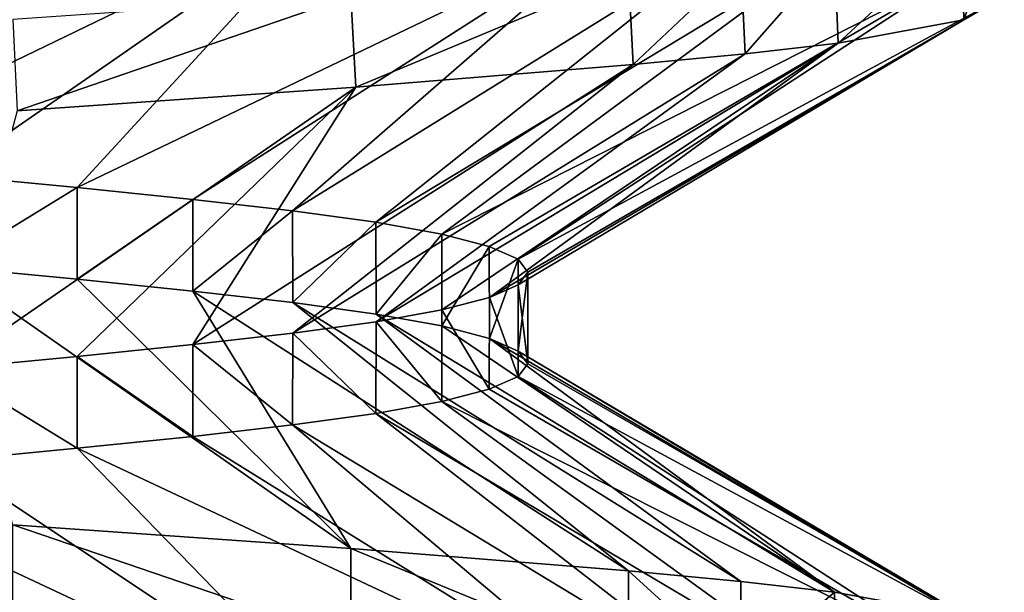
# Model space of a CAD drawing. Header units: inches. Extents: x -4.64 to 4.64, y -1.42 to 0.49.
# Tile 607 of 608: x 4.3031 to 4.345, y 0.4393 to 0.4637. Entities that reach past the tile are written whole.
import ezdxf

# ---------------------------------------------------------------- set-up
doc = ezdxf.new("R2010")
doc.units = ezdxf.units.IN
doc.header["$LTSCALE"] = 65.185185
doc.header["$MEASUREMENT"] = 0
for name, color, linetype in [('106', 7, 'CONTINUOUS'), ('112', 7, 'CONTINUOUS'), ('114', 7, 'CONTINUOUS'), ('118', 7, 'CONTINUOUS'), ('262', 7, 'CONTINUOUS'), ('360', 7, 'CONTINUOUS'), ('366', 7, 'CONTINUOUS'), ('368', 7, 'CONTINUOUS'), ('372', 7, 'CONTINUOUS'), ('499', 7, 'CONTINUOUS')]:
    doc.layers.add(name, color=color, linetype=linetype)

msp = doc.modelspace()

# ---------------------------------------------------------------- linework, layer by layer
at = {"layer": '106', "color": 7, "linetype": 'CONTINUOUS', "true_color": 0x969696}
for points in [[(4.317177, 0.437267, 8.557827), (4.30278, 0.438275, 8.546011), (4.302781, 0.442179, 8.546012), (4.317177, 0.437267, 8.557827)], [(4.317178, 0.441172, 8.557827), (4.317177, 0.437267, 8.557827), (4.302781, 0.442179, 8.546012), (4.317178, 0.441172, 8.557827)], [(4.328989, 0.436312, 8.57222), (4.317177, 0.437267, 8.557827), (4.317178, 0.441172, 8.557827), (4.328989, 0.436312, 8.57222)], [(4.32899, 0.440219, 8.572221), (4.328989, 0.436312, 8.57222), (4.317178, 0.441172, 8.557827), (4.32899, 0.440219, 8.572221)], [(4.333783, 0.435859, 8.580217), (4.328989, 0.436312, 8.57222), (4.32899, 0.440219, 8.572221), (4.333783, 0.435859, 8.580217)], [(4.333783, 0.439766, 8.580218), (4.333783, 0.435859, 8.580217), (4.32899, 0.440219, 8.572221), (4.333783, 0.439766, 8.580218)], [(4.337766, 0.439306, 8.58864), (4.333783, 0.435859, 8.580217), (4.333783, 0.439766, 8.580218), (4.337766, 0.439306, 8.58864)], [(4.337766, 0.4354, 8.58864), (4.333783, 0.435859, 8.580217), (4.337766, 0.439306, 8.58864), (4.337766, 0.4354, 8.58864)], [(4.343174, 0.438327, 8.606463), (4.337766, 0.4354, 8.58864), (4.337766, 0.439306, 8.58864), (4.343174, 0.438327, 8.606463)]]:
    msp.add_3dface(points, dxfattribs=at)
at = {"layer": '112', "color": 7, "linetype": 'CONTINUOUS', "true_color": 0x969696}
for points in [[(4.317178, 0.441172, 8.557827), (4.302781, 0.442179, 8.546012), (4.299992, 0.453155, 8.569491), (4.317178, 0.441172, 8.557827)], [(4.30552, 0.452629, 8.57502), (4.317178, 0.441172, 8.557827), (4.299992, 0.453155, 8.569491), (4.30552, 0.452629, 8.57502)], [(4.310442, 0.452122, 8.5811), (4.317178, 0.441172, 8.557827), (4.30552, 0.452629, 8.57502), (4.310442, 0.452122, 8.5811)], [(4.32899, 0.440219, 8.572221), (4.317178, 0.441172, 8.557827), (4.310442, 0.452122, 8.5811), (4.32899, 0.440219, 8.572221)], [(4.314697, 0.451635, 8.587653), (4.32899, 0.440219, 8.572221), (4.310442, 0.452122, 8.5811), (4.314697, 0.451635, 8.587653)], [(4.333783, 0.439766, 8.580218), (4.32899, 0.440219, 8.572221), (4.314697, 0.451635, 8.587653), (4.333783, 0.439766, 8.580218)], [(4.318247, 0.451149, 8.594622), (4.333783, 0.439766, 8.580218), (4.314697, 0.451635, 8.587653), (4.318247, 0.451149, 8.594622)], [(4.337766, 0.439306, 8.58864), (4.333783, 0.439766, 8.580218), (4.318247, 0.451149, 8.594622), (4.337766, 0.439306, 8.58864)], [(4.321048, 0.450641, 8.601919), (4.337766, 0.439306, 8.58864), (4.318247, 0.451149, 8.594622), (4.321048, 0.450641, 8.601919)], [(4.323071, 0.450112, 8.609473), (4.337766, 0.439306, 8.58864), (4.321048, 0.450641, 8.601919), (4.323071, 0.450112, 8.609473)], [(4.343174, 0.438327, 8.606463), (4.337766, 0.439306, 8.58864), (4.323071, 0.450112, 8.609473), (4.343174, 0.438327, 8.606463)], [(4.324294, 0.449573, 8.617195), (4.343174, 0.438327, 8.606463), (4.323071, 0.450112, 8.609473), (4.324294, 0.449573, 8.617195)], [(4.345, 0.437313, 8.624999), (4.343174, 0.438327, 8.606463), (4.324294, 0.449573, 8.617195), (4.345, 0.437313, 8.624999)], [(4.324703, 0.449031, 8.625006), (4.345, 0.437313, 8.624999), (4.324294, 0.449573, 8.617195), (4.324703, 0.449031, 8.625006)], [(4.324292, 0.448485, 8.632816), (4.345, 0.437313, 8.624999), (4.324703, 0.449031, 8.625006), (4.324292, 0.448485, 8.632816)], [(4.323069, 0.447947, 8.640538), (4.343174, 0.436295, 8.643535), (4.324292, 0.448485, 8.632816), (4.323069, 0.447947, 8.640538)], [(4.343174, 0.436295, 8.643535), (4.345, 0.437313, 8.624999), (4.324292, 0.448485, 8.632816), (4.343174, 0.436295, 8.643535)], [(4.321044, 0.447421, 8.64809), (4.343174, 0.436295, 8.643535), (4.323069, 0.447947, 8.640538), (4.321044, 0.447421, 8.64809)], [(4.318243, 0.446914, 8.655387), (4.337766, 0.435319, 8.66136), (4.321044, 0.447421, 8.64809), (4.318243, 0.446914, 8.655387)], [(4.337766, 0.435319, 8.66136), (4.343174, 0.436295, 8.643535), (4.321044, 0.447421, 8.64809), (4.337766, 0.435319, 8.66136)], [(4.314693, 0.446427, 8.662354), (4.333783, 0.434859, 8.669783), (4.318243, 0.446914, 8.655387), (4.314693, 0.446427, 8.662354)], [(4.333783, 0.434859, 8.669783), (4.337766, 0.435319, 8.66136), (4.318243, 0.446914, 8.655387), (4.333783, 0.434859, 8.669783)], [(4.310438, 0.445941, 8.668906), (4.328989, 0.434406, 8.67778), (4.314693, 0.446427, 8.662354), (4.310438, 0.445941, 8.668906)], [(4.328989, 0.434406, 8.67778), (4.333783, 0.434859, 8.669783), (4.314693, 0.446427, 8.662354), (4.328989, 0.434406, 8.67778)], [(4.305517, 0.445433, 8.674984), (4.328989, 0.434406, 8.67778), (4.310438, 0.445941, 8.668906), (4.305517, 0.445433, 8.674984)], [(4.299989, 0.444905, 8.680512), (4.317177, 0.433452, 8.692173), (4.305517, 0.445433, 8.674984), (4.299989, 0.444905, 8.680512)], [(4.317177, 0.433452, 8.692173), (4.328989, 0.434406, 8.67778), (4.305517, 0.445433, 8.674984), (4.317177, 0.433452, 8.692173)], [(4.29391, 0.444365, 8.685435), (4.317177, 0.433452, 8.692173), (4.299989, 0.444905, 8.680512), (4.29391, 0.444365, 8.685435)], [(4.30278, 0.432443, 8.703989), (4.317177, 0.433452, 8.692173), (4.29391, 0.444365, 8.685435), (4.30278, 0.432443, 8.703989)]]:
    msp.add_3dface(points, dxfattribs=at)
at = {"layer": '114', "color": 7, "linetype": 'CONTINUOUS', "true_color": 0x969696}
for points in [[(4.302059, 0.469188, 8.546283), (4.31656, 0.468562, 8.557215), (4.29391, 0.457603, 8.564565), (4.302059, 0.469188, 8.546283)], [(4.29391, 0.457603, 8.564565), (4.31656, 0.468562, 8.557215), (4.299989, 0.457064, 8.569488), (4.29391, 0.457603, 8.564565)], [(4.299989, 0.457064, 8.569488), (4.31656, 0.468562, 8.557215), (4.305517, 0.456536, 8.575016), (4.299989, 0.457064, 8.569488)], [(4.31656, 0.468562, 8.557215), (4.328544, 0.467602, 8.57156), (4.305517, 0.456536, 8.575016), (4.31656, 0.468562, 8.557215)], [(4.305517, 0.456536, 8.575016), (4.328544, 0.467602, 8.57156), (4.310438, 0.456028, 8.581094), (4.305517, 0.456536, 8.575016)], [(4.310438, 0.456028, 8.581094), (4.328544, 0.467602, 8.57156), (4.314693, 0.455542, 8.587646), (4.310438, 0.456028, 8.581094)], [(4.328544, 0.467602, 8.57156), (4.333421, 0.467146, 8.579548), (4.314693, 0.455542, 8.587646), (4.328544, 0.467602, 8.57156)], [(4.314693, 0.455542, 8.587646), (4.333421, 0.467146, 8.579548), (4.318243, 0.455055, 8.594613), (4.314693, 0.455542, 8.587646)], [(4.333421, 0.467146, 8.579548), (4.337487, 0.466686, 8.587973), (4.318243, 0.455055, 8.594613), (4.333421, 0.467146, 8.579548)], [(4.318243, 0.455055, 8.594613), (4.337487, 0.466686, 8.587973), (4.321044, 0.454548, 8.60191), (4.318243, 0.455055, 8.594613)], [(4.337487, 0.466686, 8.587973), (4.343044, 0.465709, 8.605823), (4.321044, 0.454548, 8.60191), (4.337487, 0.466686, 8.587973)], [(4.321044, 0.454548, 8.60191), (4.343044, 0.465709, 8.605823), (4.323069, 0.454021, 8.609462), (4.321044, 0.454548, 8.60191)], [(4.323069, 0.454021, 8.609462), (4.343044, 0.465709, 8.605823), (4.324292, 0.453484, 8.617184), (4.323069, 0.454021, 8.609462)], [(4.343044, 0.465709, 8.605823), (4.344998, 0.464688, 8.62442), (4.324292, 0.453484, 8.617184), (4.343044, 0.465709, 8.605823)], [(4.324292, 0.453484, 8.617184), (4.344998, 0.464688, 8.62442), (4.324703, 0.452938, 8.624994), (4.324292, 0.453484, 8.617184)], [(4.344998, 0.464688, 8.62442), (4.343272, 0.46367, 8.643037), (4.324703, 0.452938, 8.624994), (4.344998, 0.464688, 8.62442)], [(4.343272, 0.46367, 8.643037), (4.337932, 0.462685, 8.660957), (4.323071, 0.451856, 8.640527), (4.343272, 0.46367, 8.643037)], [(4.324294, 0.452395, 8.632805), (4.343272, 0.46367, 8.643037), (4.323071, 0.451856, 8.640527), (4.324294, 0.452395, 8.632805)], [(4.324703, 0.452938, 8.624994), (4.343272, 0.46367, 8.643037), (4.324294, 0.452395, 8.632805), (4.324703, 0.452938, 8.624994)], [(4.337932, 0.462685, 8.660957), (4.33397, 0.462222, 8.669429), (4.318247, 0.45082, 8.655378), (4.337932, 0.462685, 8.660957)], [(4.321048, 0.451328, 8.648081), (4.337932, 0.462685, 8.660957), (4.318247, 0.45082, 8.655378), (4.321048, 0.451328, 8.648081)], [(4.323071, 0.451856, 8.640527), (4.337932, 0.462685, 8.660957), (4.321048, 0.451328, 8.648081), (4.323071, 0.451856, 8.640527)], [(4.33397, 0.462222, 8.669429), (4.329192, 0.461767, 8.677475), (4.314697, 0.450334, 8.662347), (4.33397, 0.462222, 8.669429)], [(4.318247, 0.45082, 8.655378), (4.33397, 0.462222, 8.669429), (4.314697, 0.450334, 8.662347), (4.318247, 0.45082, 8.655378)], [(4.329192, 0.461767, 8.677475), (4.317384, 0.460812, 8.691966), (4.310442, 0.449847, 8.6689), (4.329192, 0.461767, 8.677475)], [(4.314697, 0.450334, 8.662347), (4.329192, 0.461767, 8.677475), (4.310442, 0.449847, 8.6689), (4.314697, 0.450334, 8.662347)], [(4.317384, 0.460812, 8.691966), (4.302962, 0.459802, 8.703867), (4.299992, 0.448813, 8.680509), (4.317384, 0.460812, 8.691966)], [(4.30552, 0.44934, 8.67498), (4.317384, 0.460812, 8.691966), (4.299992, 0.448813, 8.680509), (4.30552, 0.44934, 8.67498)], [(4.310442, 0.449847, 8.6689), (4.317384, 0.460812, 8.691966), (4.30552, 0.44934, 8.67498), (4.310442, 0.449847, 8.6689)]]:
    msp.add_3dface(points, dxfattribs=at)
at = {"layer": '118', "color": 7, "linetype": 'CONTINUOUS', "true_color": 0x969696}
for points in [[(4.345, 0.468562, 8.625), (4.343174, 0.467545, 8.643535), (4.343272, 0.46367, 8.643037), (4.345, 0.468562, 8.625)], [(4.345, 0.468562, 8.625), (4.343272, 0.46367, 8.643037), (4.344998, 0.464688, 8.62442), (4.345, 0.468562, 8.625)], [(4.343174, 0.467545, 8.643535), (4.337768, 0.466569, 8.661355), (4.337932, 0.462685, 8.660957), (4.343174, 0.467545, 8.643535)], [(4.343174, 0.467545, 8.643535), (4.337932, 0.462685, 8.660957), (4.343272, 0.46367, 8.643037), (4.343174, 0.467545, 8.643535)], [(4.337768, 0.466569, 8.661355), (4.333782, 0.466109, 8.669783), (4.33397, 0.462222, 8.669429), (4.337768, 0.466569, 8.661355)], [(4.337768, 0.466569, 8.661355), (4.33397, 0.462222, 8.669429), (4.337932, 0.462685, 8.660957), (4.337768, 0.466569, 8.661355)], [(4.333782, 0.466109, 8.669783), (4.328992, 0.465657, 8.677775), (4.329192, 0.461767, 8.677475), (4.333782, 0.466109, 8.669783)], [(4.333782, 0.466109, 8.669783), (4.329192, 0.461767, 8.677475), (4.33397, 0.462222, 8.669429), (4.333782, 0.466109, 8.669783)], [(4.328992, 0.465657, 8.677775), (4.317177, 0.464702, 8.692174), (4.317384, 0.460812, 8.691966), (4.328992, 0.465657, 8.677775)], [(4.328992, 0.465657, 8.677775), (4.317384, 0.460812, 8.691966), (4.329192, 0.461767, 8.677475), (4.328992, 0.465657, 8.677775)], [(4.317177, 0.464702, 8.692174), (4.302779, 0.463693, 8.70399), (4.302962, 0.459802, 8.703867), (4.317177, 0.464702, 8.692174)], [(4.317177, 0.464702, 8.692174), (4.302962, 0.459802, 8.703867), (4.317384, 0.460812, 8.691966), (4.317177, 0.464702, 8.692174)]]:
    msp.add_3dface(points, dxfattribs=at)
at = {"layer": '262', "color": 7, "linetype": 'CONTINUOUS', "true_color": 0x969696}
for points in [[(4.299992, 0.453155, 8.569491), (4.299989, 0.457064, 8.569488), (4.305517, 0.456536, 8.575016), (4.299992, 0.453155, 8.569491)], [(4.30552, 0.452629, 8.57502), (4.299992, 0.453155, 8.569491), (4.305517, 0.456536, 8.575016), (4.30552, 0.452629, 8.57502)], [(4.30552, 0.452629, 8.57502), (4.305517, 0.456536, 8.575016), (4.310438, 0.456028, 8.581094), (4.30552, 0.452629, 8.57502)], [(4.310442, 0.452122, 8.5811), (4.30552, 0.452629, 8.57502), (4.310438, 0.456028, 8.581094), (4.310442, 0.452122, 8.5811)], [(4.310442, 0.452122, 8.5811), (4.310438, 0.456028, 8.581094), (4.314693, 0.455542, 8.587646), (4.310442, 0.452122, 8.5811)], [(4.314697, 0.451635, 8.587653), (4.310442, 0.452122, 8.5811), (4.314693, 0.455542, 8.587646), (4.314697, 0.451635, 8.587653)], [(4.314697, 0.451635, 8.587653), (4.314693, 0.455542, 8.587646), (4.318243, 0.455055, 8.594613), (4.314697, 0.451635, 8.587653)], [(4.318247, 0.451149, 8.594622), (4.314697, 0.451635, 8.587653), (4.318243, 0.455055, 8.594613), (4.318247, 0.451149, 8.594622)], [(4.318247, 0.451149, 8.594622), (4.318243, 0.455055, 8.594613), (4.321044, 0.454548, 8.60191), (4.318247, 0.451149, 8.594622)], [(4.321048, 0.450641, 8.601919), (4.318247, 0.451149, 8.594622), (4.321044, 0.454548, 8.60191), (4.321048, 0.450641, 8.601919)], [(4.321048, 0.450641, 8.601919), (4.321044, 0.454548, 8.60191), (4.323069, 0.454021, 8.609462), (4.321048, 0.450641, 8.601919)], [(4.323071, 0.450112, 8.609473), (4.321048, 0.450641, 8.601919), (4.323069, 0.454021, 8.609462), (4.323071, 0.450112, 8.609473)], [(4.323071, 0.450112, 8.609473), (4.323069, 0.454021, 8.609462), (4.324292, 0.453484, 8.617184), (4.323071, 0.450112, 8.609473)], [(4.324294, 0.449573, 8.617195), (4.323071, 0.450112, 8.609473), (4.324292, 0.453484, 8.617184), (4.324294, 0.449573, 8.617195)], [(4.324294, 0.449573, 8.617195), (4.324292, 0.453484, 8.617184), (4.324703, 0.452938, 8.624994), (4.324294, 0.449573, 8.617195)], [(4.324703, 0.449031, 8.625006), (4.324294, 0.449573, 8.617195), (4.324703, 0.452938, 8.624994), (4.324703, 0.449031, 8.625006)], [(4.324703, 0.449031, 8.625006), (4.324703, 0.452938, 8.624994), (4.324294, 0.452395, 8.632805), (4.324703, 0.449031, 8.625006)], [(4.324292, 0.448485, 8.632816), (4.324294, 0.452395, 8.632805), (4.323071, 0.451856, 8.640527), (4.324292, 0.448485, 8.632816)], [(4.324292, 0.448485, 8.632816), (4.324703, 0.449031, 8.625006), (4.324294, 0.452395, 8.632805), (4.324292, 0.448485, 8.632816)], [(4.323069, 0.447947, 8.640538), (4.323071, 0.451856, 8.640527), (4.321048, 0.451328, 8.648081), (4.323069, 0.447947, 8.640538)], [(4.323069, 0.447947, 8.640538), (4.324292, 0.448485, 8.632816), (4.323071, 0.451856, 8.640527), (4.323069, 0.447947, 8.640538)], [(4.321044, 0.447421, 8.64809), (4.321048, 0.451328, 8.648081), (4.318247, 0.45082, 8.655378), (4.321044, 0.447421, 8.64809)], [(4.321044, 0.447421, 8.64809), (4.323069, 0.447947, 8.640538), (4.321048, 0.451328, 8.648081), (4.321044, 0.447421, 8.64809)], [(4.318243, 0.446914, 8.655387), (4.318247, 0.45082, 8.655378), (4.314697, 0.450334, 8.662347), (4.318243, 0.446914, 8.655387)], [(4.318243, 0.446914, 8.655387), (4.321044, 0.447421, 8.64809), (4.318247, 0.45082, 8.655378), (4.318243, 0.446914, 8.655387)], [(4.314693, 0.446427, 8.662354), (4.314697, 0.450334, 8.662347), (4.310442, 0.449847, 8.6689), (4.314693, 0.446427, 8.662354)], [(4.314693, 0.446427, 8.662354), (4.318243, 0.446914, 8.655387), (4.314697, 0.450334, 8.662347), (4.314693, 0.446427, 8.662354)], [(4.310438, 0.445941, 8.668906), (4.310442, 0.449847, 8.6689), (4.30552, 0.44934, 8.67498), (4.310438, 0.445941, 8.668906)], [(4.310438, 0.445941, 8.668906), (4.314693, 0.446427, 8.662354), (4.310442, 0.449847, 8.6689), (4.310438, 0.445941, 8.668906)], [(4.305517, 0.445433, 8.674984), (4.30552, 0.44934, 8.67498), (4.299992, 0.448813, 8.680509), (4.305517, 0.445433, 8.674984)], [(4.305517, 0.445433, 8.674984), (4.310438, 0.445941, 8.668906), (4.30552, 0.44934, 8.67498), (4.305517, 0.445433, 8.674984)], [(4.299989, 0.444905, 8.680512), (4.305517, 0.445433, 8.674984), (4.299992, 0.448813, 8.680509), (4.299989, 0.444905, 8.680512)]]:
    msp.add_3dface(points, dxfattribs=at)
at = {"layer": '360', "color": 7, "linetype": 'CONTINUOUS', "true_color": 0x969696}
for points in [[(4.317177, 0.437267, -8.692173), (4.30278, 0.438275, -8.703989), (4.302781, 0.442179, -8.703988), (4.317177, 0.437267, -8.692173)], [(4.317178, 0.441172, -8.692173), (4.317177, 0.437267, -8.692173), (4.302781, 0.442179, -8.703988), (4.317178, 0.441172, -8.692173)], [(4.328989, 0.436312, -8.67778), (4.317177, 0.437267, -8.692173), (4.317178, 0.441172, -8.692173), (4.328989, 0.436312, -8.67778)], [(4.32899, 0.440219, -8.677779), (4.328989, 0.436312, -8.67778), (4.317178, 0.441172, -8.692173), (4.32899, 0.440219, -8.677779)], [(4.333783, 0.435859, -8.669783), (4.328989, 0.436312, -8.67778), (4.32899, 0.440219, -8.677779), (4.333783, 0.435859, -8.669783)], [(4.333783, 0.439766, -8.669782), (4.333783, 0.435859, -8.669783), (4.32899, 0.440219, -8.677779), (4.333783, 0.439766, -8.669782)], [(4.337766, 0.439306, -8.66136), (4.333783, 0.435859, -8.669783), (4.333783, 0.439766, -8.669782), (4.337766, 0.439306, -8.66136)], [(4.337766, 0.4354, -8.66136), (4.333783, 0.435859, -8.669783), (4.337766, 0.439306, -8.66136), (4.337766, 0.4354, -8.66136)], [(4.343174, 0.438327, -8.643537), (4.337766, 0.4354, -8.66136), (4.337766, 0.439306, -8.66136), (4.343174, 0.438327, -8.643537)]]:
    msp.add_3dface(points, dxfattribs=at)
at = {"layer": '366', "color": 7, "linetype": 'CONTINUOUS', "true_color": 0x969696}
for points in [[(4.317178, 0.441172, -8.692173), (4.302781, 0.442179, -8.703988), (4.299992, 0.453155, -8.680509), (4.317178, 0.441172, -8.692173)], [(4.30552, 0.452629, -8.67498), (4.317178, 0.441172, -8.692173), (4.299992, 0.453155, -8.680509), (4.30552, 0.452629, -8.67498)], [(4.310442, 0.452122, -8.6689), (4.317178, 0.441172, -8.692173), (4.30552, 0.452629, -8.67498), (4.310442, 0.452122, -8.6689)], [(4.32899, 0.440219, -8.677779), (4.317178, 0.441172, -8.692173), (4.310442, 0.452122, -8.6689), (4.32899, 0.440219, -8.677779)], [(4.314697, 0.451635, -8.662347), (4.32899, 0.440219, -8.677779), (4.310442, 0.452122, -8.6689), (4.314697, 0.451635, -8.662347)], [(4.333783, 0.439766, -8.669782), (4.32899, 0.440219, -8.677779), (4.314697, 0.451635, -8.662347), (4.333783, 0.439766, -8.669782)], [(4.318247, 0.451149, -8.655378), (4.333783, 0.439766, -8.669782), (4.314697, 0.451635, -8.662347), (4.318247, 0.451149, -8.655378)], [(4.337766, 0.439306, -8.66136), (4.333783, 0.439766, -8.669782), (4.318247, 0.451149, -8.655378), (4.337766, 0.439306, -8.66136)], [(4.321048, 0.450641, -8.648081), (4.337766, 0.439306, -8.66136), (4.318247, 0.451149, -8.655378), (4.321048, 0.450641, -8.648081)], [(4.323071, 0.450112, -8.640527), (4.337766, 0.439306, -8.66136), (4.321048, 0.450641, -8.648081), (4.323071, 0.450112, -8.640527)], [(4.343174, 0.438327, -8.643537), (4.337766, 0.439306, -8.66136), (4.323071, 0.450112, -8.640527), (4.343174, 0.438327, -8.643537)], [(4.324294, 0.449573, -8.632805), (4.343174, 0.438327, -8.643537), (4.323071, 0.450112, -8.640527), (4.324294, 0.449573, -8.632805)], [(4.345, 0.437313, -8.625001), (4.343174, 0.438327, -8.643537), (4.324294, 0.449573, -8.632805), (4.345, 0.437313, -8.625001)], [(4.324703, 0.449031, -8.624994), (4.345, 0.437313, -8.625001), (4.324294, 0.449573, -8.632805), (4.324703, 0.449031, -8.624994)], [(4.324292, 0.448485, -8.617184), (4.345, 0.437313, -8.625001), (4.324703, 0.449031, -8.624994), (4.324292, 0.448485, -8.617184)], [(4.323069, 0.447947, -8.609462), (4.343174, 0.436295, -8.606465), (4.324292, 0.448485, -8.617184), (4.323069, 0.447947, -8.609462)], [(4.343174, 0.436295, -8.606465), (4.345, 0.437313, -8.625001), (4.324292, 0.448485, -8.617184), (4.343174, 0.436295, -8.606465)], [(4.321044, 0.447421, -8.60191), (4.343174, 0.436295, -8.606465), (4.323069, 0.447947, -8.609462), (4.321044, 0.447421, -8.60191)], [(4.318243, 0.446914, -8.594613), (4.337766, 0.435319, -8.58864), (4.321044, 0.447421, -8.60191), (4.318243, 0.446914, -8.594613)], [(4.337766, 0.435319, -8.58864), (4.343174, 0.436295, -8.606465), (4.321044, 0.447421, -8.60191), (4.337766, 0.435319, -8.58864)], [(4.314693, 0.446427, -8.587646), (4.333783, 0.434859, -8.580217), (4.318243, 0.446914, -8.594613), (4.314693, 0.446427, -8.587646)], [(4.333783, 0.434859, -8.580217), (4.337766, 0.435319, -8.58864), (4.318243, 0.446914, -8.594613), (4.333783, 0.434859, -8.580217)], [(4.310438, 0.445941, -8.581094), (4.328989, 0.434406, -8.57222), (4.314693, 0.446427, -8.587646), (4.310438, 0.445941, -8.581094)], [(4.328989, 0.434406, -8.57222), (4.333783, 0.434859, -8.580217), (4.314693, 0.446427, -8.587646), (4.328989, 0.434406, -8.57222)], [(4.305517, 0.445433, -8.575016), (4.328989, 0.434406, -8.57222), (4.310438, 0.445941, -8.581094), (4.305517, 0.445433, -8.575016)], [(4.299989, 0.444905, -8.569488), (4.317177, 0.433452, -8.557827), (4.305517, 0.445433, -8.575016), (4.299989, 0.444905, -8.569488)], [(4.317177, 0.433452, -8.557827), (4.328989, 0.434406, -8.57222), (4.305517, 0.445433, -8.575016), (4.317177, 0.433452, -8.557827)], [(4.29391, 0.444365, -8.564565), (4.317177, 0.433452, -8.557827), (4.299989, 0.444905, -8.569488), (4.29391, 0.444365, -8.564565)], [(4.30278, 0.432443, -8.546011), (4.317177, 0.433452, -8.557827), (4.29391, 0.444365, -8.564565), (4.30278, 0.432443, -8.546011)]]:
    msp.add_3dface(points, dxfattribs=at)
at = {"layer": '368', "color": 7, "linetype": 'CONTINUOUS', "true_color": 0x969696}
for points in [[(4.302059, 0.469188, -8.703717), (4.31656, 0.468562, -8.692785), (4.29391, 0.457603, -8.685435), (4.302059, 0.469188, -8.703717)], [(4.29391, 0.457603, -8.685435), (4.31656, 0.468562, -8.692785), (4.299989, 0.457064, -8.680512), (4.29391, 0.457603, -8.685435)], [(4.299989, 0.457064, -8.680512), (4.31656, 0.468562, -8.692785), (4.305517, 0.456536, -8.674984), (4.299989, 0.457064, -8.680512)], [(4.31656, 0.468562, -8.692785), (4.328544, 0.467602, -8.67844), (4.305517, 0.456536, -8.674984), (4.31656, 0.468562, -8.692785)], [(4.305517, 0.456536, -8.674984), (4.328544, 0.467602, -8.67844), (4.310438, 0.456028, -8.668906), (4.305517, 0.456536, -8.674984)], [(4.310438, 0.456028, -8.668906), (4.328544, 0.467602, -8.67844), (4.314693, 0.455542, -8.662354), (4.310438, 0.456028, -8.668906)], [(4.328544, 0.467602, -8.67844), (4.333421, 0.467146, -8.670452), (4.314693, 0.455542, -8.662354), (4.328544, 0.467602, -8.67844)], [(4.314693, 0.455542, -8.662354), (4.333421, 0.467146, -8.670452), (4.318243, 0.455055, -8.655387), (4.314693, 0.455542, -8.662354)], [(4.333421, 0.467146, -8.670452), (4.337487, 0.466686, -8.662027), (4.318243, 0.455055, -8.655387), (4.333421, 0.467146, -8.670452)], [(4.318243, 0.455055, -8.655387), (4.337487, 0.466686, -8.662027), (4.321044, 0.454548, -8.64809), (4.318243, 0.455055, -8.655387)], [(4.337487, 0.466686, -8.662027), (4.343044, 0.465709, -8.644177), (4.321044, 0.454548, -8.64809), (4.337487, 0.466686, -8.662027)], [(4.321044, 0.454548, -8.64809), (4.343044, 0.465709, -8.644177), (4.323069, 0.454021, -8.640538), (4.321044, 0.454548, -8.64809)], [(4.323069, 0.454021, -8.640538), (4.343044, 0.465709, -8.644177), (4.324292, 0.453484, -8.632816), (4.323069, 0.454021, -8.640538)], [(4.343044, 0.465709, -8.644177), (4.344998, 0.464688, -8.62558), (4.324292, 0.453484, -8.632816), (4.343044, 0.465709, -8.644177)], [(4.324292, 0.453484, -8.632816), (4.344998, 0.464688, -8.62558), (4.324703, 0.452938, -8.625006), (4.324292, 0.453484, -8.632816)], [(4.344998, 0.464688, -8.62558), (4.343272, 0.46367, -8.606963), (4.324703, 0.452938, -8.625006), (4.344998, 0.464688, -8.62558)], [(4.343272, 0.46367, -8.606963), (4.337932, 0.462685, -8.589043), (4.323071, 0.451856, -8.609473), (4.343272, 0.46367, -8.606963)], [(4.324294, 0.452395, -8.617195), (4.343272, 0.46367, -8.606963), (4.323071, 0.451856, -8.609473), (4.324294, 0.452395, -8.617195)], [(4.324703, 0.452938, -8.625006), (4.343272, 0.46367, -8.606963), (4.324294, 0.452395, -8.617195), (4.324703, 0.452938, -8.625006)], [(4.337932, 0.462685, -8.589043), (4.33397, 0.462222, -8.580571), (4.318247, 0.45082, -8.594622), (4.337932, 0.462685, -8.589043)], [(4.321048, 0.451328, -8.601919), (4.337932, 0.462685, -8.589043), (4.318247, 0.45082, -8.594622), (4.321048, 0.451328, -8.601919)], [(4.323071, 0.451856, -8.609473), (4.337932, 0.462685, -8.589043), (4.321048, 0.451328, -8.601919), (4.323071, 0.451856, -8.609473)], [(4.33397, 0.462222, -8.580571), (4.329192, 0.461767, -8.572525), (4.314697, 0.450334, -8.587653), (4.33397, 0.462222, -8.580571)], [(4.318247, 0.45082, -8.594622), (4.33397, 0.462222, -8.580571), (4.314697, 0.450334, -8.587653), (4.318247, 0.45082, -8.594622)], [(4.329192, 0.461767, -8.572525), (4.317384, 0.460812, -8.558034), (4.310442, 0.449847, -8.5811), (4.329192, 0.461767, -8.572525)], [(4.314697, 0.450334, -8.587653), (4.329192, 0.461767, -8.572525), (4.310442, 0.449847, -8.5811), (4.314697, 0.450334, -8.587653)], [(4.317384, 0.460812, -8.558034), (4.302962, 0.459802, -8.546133), (4.299992, 0.448813, -8.569491), (4.317384, 0.460812, -8.558034)], [(4.30552, 0.44934, -8.57502), (4.317384, 0.460812, -8.558034), (4.299992, 0.448813, -8.569491), (4.30552, 0.44934, -8.57502)], [(4.310442, 0.449847, -8.5811), (4.317384, 0.460812, -8.558034), (4.30552, 0.44934, -8.57502), (4.310442, 0.449847, -8.5811)]]:
    msp.add_3dface(points, dxfattribs=at)
at = {"layer": '372', "color": 7, "linetype": 'CONTINUOUS', "true_color": 0x969696}
for points in [[(4.345, 0.468562, -8.625), (4.343174, 0.467545, -8.606465), (4.343272, 0.46367, -8.606963), (4.345, 0.468562, -8.625)], [(4.345, 0.468562, -8.625), (4.343272, 0.46367, -8.606963), (4.344998, 0.464688, -8.62558), (4.345, 0.468562, -8.625)], [(4.343174, 0.467545, -8.606465), (4.337768, 0.466569, -8.588645), (4.337932, 0.462685, -8.589043), (4.343174, 0.467545, -8.606465)], [(4.343174, 0.467545, -8.606465), (4.337932, 0.462685, -8.589043), (4.343272, 0.46367, -8.606963), (4.343174, 0.467545, -8.606465)], [(4.337768, 0.466569, -8.588645), (4.333782, 0.466109, -8.580217), (4.33397, 0.462222, -8.580571), (4.337768, 0.466569, -8.588645)], [(4.337768, 0.466569, -8.588645), (4.33397, 0.462222, -8.580571), (4.337932, 0.462685, -8.589043), (4.337768, 0.466569, -8.588645)], [(4.333782, 0.466109, -8.580217), (4.328992, 0.465657, -8.572225), (4.329192, 0.461767, -8.572525), (4.333782, 0.466109, -8.580217)], [(4.333782, 0.466109, -8.580217), (4.329192, 0.461767, -8.572525), (4.33397, 0.462222, -8.580571), (4.333782, 0.466109, -8.580217)], [(4.328992, 0.465657, -8.572225), (4.317177, 0.464702, -8.557826), (4.317384, 0.460812, -8.558034), (4.328992, 0.465657, -8.572225)], [(4.328992, 0.465657, -8.572225), (4.317384, 0.460812, -8.558034), (4.329192, 0.461767, -8.572525), (4.328992, 0.465657, -8.572225)], [(4.317177, 0.464702, -8.557826), (4.302779, 0.463693, -8.54601), (4.302962, 0.459802, -8.546133), (4.317177, 0.464702, -8.557826)], [(4.317177, 0.464702, -8.557826), (4.302962, 0.459802, -8.546133), (4.317384, 0.460812, -8.558034), (4.317177, 0.464702, -8.557826)]]:
    msp.add_3dface(points, dxfattribs=at)
at = {"layer": '499', "color": 7, "linetype": 'CONTINUOUS', "true_color": 0x969696}
for points in [[(4.299992, 0.453155, -8.680509), (4.299989, 0.457064, -8.680512), (4.305517, 0.456536, -8.674984), (4.299992, 0.453155, -8.680509)], [(4.30552, 0.452629, -8.67498), (4.299992, 0.453155, -8.680509), (4.305517, 0.456536, -8.674984), (4.30552, 0.452629, -8.67498)], [(4.30552, 0.452629, -8.67498), (4.305517, 0.456536, -8.674984), (4.310438, 0.456028, -8.668906), (4.30552, 0.452629, -8.67498)], [(4.310442, 0.452122, -8.6689), (4.30552, 0.452629, -8.67498), (4.310438, 0.456028, -8.668906), (4.310442, 0.452122, -8.6689)], [(4.310442, 0.452122, -8.6689), (4.310438, 0.456028, -8.668906), (4.314693, 0.455542, -8.662354), (4.310442, 0.452122, -8.6689)], [(4.314697, 0.451635, -8.662347), (4.310442, 0.452122, -8.6689), (4.314693, 0.455542, -8.662354), (4.314697, 0.451635, -8.662347)], [(4.314697, 0.451635, -8.662347), (4.314693, 0.455542, -8.662354), (4.318243, 0.455055, -8.655387), (4.314697, 0.451635, -8.662347)], [(4.318247, 0.451149, -8.655378), (4.314697, 0.451635, -8.662347), (4.318243, 0.455055, -8.655387), (4.318247, 0.451149, -8.655378)], [(4.318247, 0.451149, -8.655378), (4.318243, 0.455055, -8.655387), (4.321044, 0.454548, -8.64809), (4.318247, 0.451149, -8.655378)], [(4.321048, 0.450641, -8.648081), (4.318247, 0.451149, -8.655378), (4.321044, 0.454548, -8.64809), (4.321048, 0.450641, -8.648081)], [(4.321048, 0.450641, -8.648081), (4.321044, 0.454548, -8.64809), (4.323069, 0.454021, -8.640538), (4.321048, 0.450641, -8.648081)], [(4.323071, 0.450112, -8.640527), (4.321048, 0.450641, -8.648081), (4.323069, 0.454021, -8.640538), (4.323071, 0.450112, -8.640527)], [(4.323071, 0.450112, -8.640527), (4.323069, 0.454021, -8.640538), (4.324292, 0.453484, -8.632816), (4.323071, 0.450112, -8.640527)], [(4.324294, 0.449573, -8.632805), (4.323071, 0.450112, -8.640527), (4.324292, 0.453484, -8.632816), (4.324294, 0.449573, -8.632805)], [(4.324294, 0.449573, -8.632805), (4.324292, 0.453484, -8.632816), (4.324703, 0.452938, -8.625006), (4.324294, 0.449573, -8.632805)], [(4.324703, 0.449031, -8.624994), (4.324294, 0.449573, -8.632805), (4.324703, 0.452938, -8.625006), (4.324703, 0.449031, -8.624994)], [(4.324703, 0.449031, -8.624994), (4.324703, 0.452938, -8.625006), (4.324294, 0.452395, -8.617195), (4.324703, 0.449031, -8.624994)], [(4.324292, 0.448485, -8.617184), (4.324294, 0.452395, -8.617195), (4.323071, 0.451856, -8.609473), (4.324292, 0.448485, -8.617184)], [(4.324292, 0.448485, -8.617184), (4.324703, 0.449031, -8.624994), (4.324294, 0.452395, -8.617195), (4.324292, 0.448485, -8.617184)], [(4.323069, 0.447947, -8.609462), (4.323071, 0.451856, -8.609473), (4.321048, 0.451328, -8.601919), (4.323069, 0.447947, -8.609462)], [(4.323069, 0.447947, -8.609462), (4.324292, 0.448485, -8.617184), (4.323071, 0.451856, -8.609473), (4.323069, 0.447947, -8.609462)], [(4.321044, 0.447421, -8.60191), (4.321048, 0.451328, -8.601919), (4.318247, 0.45082, -8.594622), (4.321044, 0.447421, -8.60191)], [(4.321044, 0.447421, -8.60191), (4.323069, 0.447947, -8.609462), (4.321048, 0.451328, -8.601919), (4.321044, 0.447421, -8.60191)], [(4.318243, 0.446914, -8.594613), (4.318247, 0.45082, -8.594622), (4.314697, 0.450334, -8.587653), (4.318243, 0.446914, -8.594613)], [(4.318243, 0.446914, -8.594613), (4.321044, 0.447421, -8.60191), (4.318247, 0.45082, -8.594622), (4.318243, 0.446914, -8.594613)], [(4.314693, 0.446427, -8.587646), (4.314697, 0.450334, -8.587653), (4.310442, 0.449847, -8.5811), (4.314693, 0.446427, -8.587646)], [(4.314693, 0.446427, -8.587646), (4.318243, 0.446914, -8.594613), (4.314697, 0.450334, -8.587653), (4.314693, 0.446427, -8.587646)], [(4.310438, 0.445941, -8.581094), (4.310442, 0.449847, -8.5811), (4.30552, 0.44934, -8.57502), (4.310438, 0.445941, -8.581094)], [(4.310438, 0.445941, -8.581094), (4.314693, 0.446427, -8.587646), (4.310442, 0.449847, -8.5811), (4.310438, 0.445941, -8.581094)], [(4.305517, 0.445433, -8.575016), (4.30552, 0.44934, -8.57502), (4.299992, 0.448813, -8.569491), (4.305517, 0.445433, -8.575016)], [(4.305517, 0.445433, -8.575016), (4.310438, 0.445941, -8.581094), (4.30552, 0.44934, -8.57502), (4.305517, 0.445433, -8.575016)], [(4.299989, 0.444905, -8.569488), (4.305517, 0.445433, -8.575016), (4.299992, 0.448813, -8.569491), (4.299989, 0.444905, -8.569488)]]:
    msp.add_3dface(points, dxfattribs=at)

doc.saveas('drawing.dxf')
